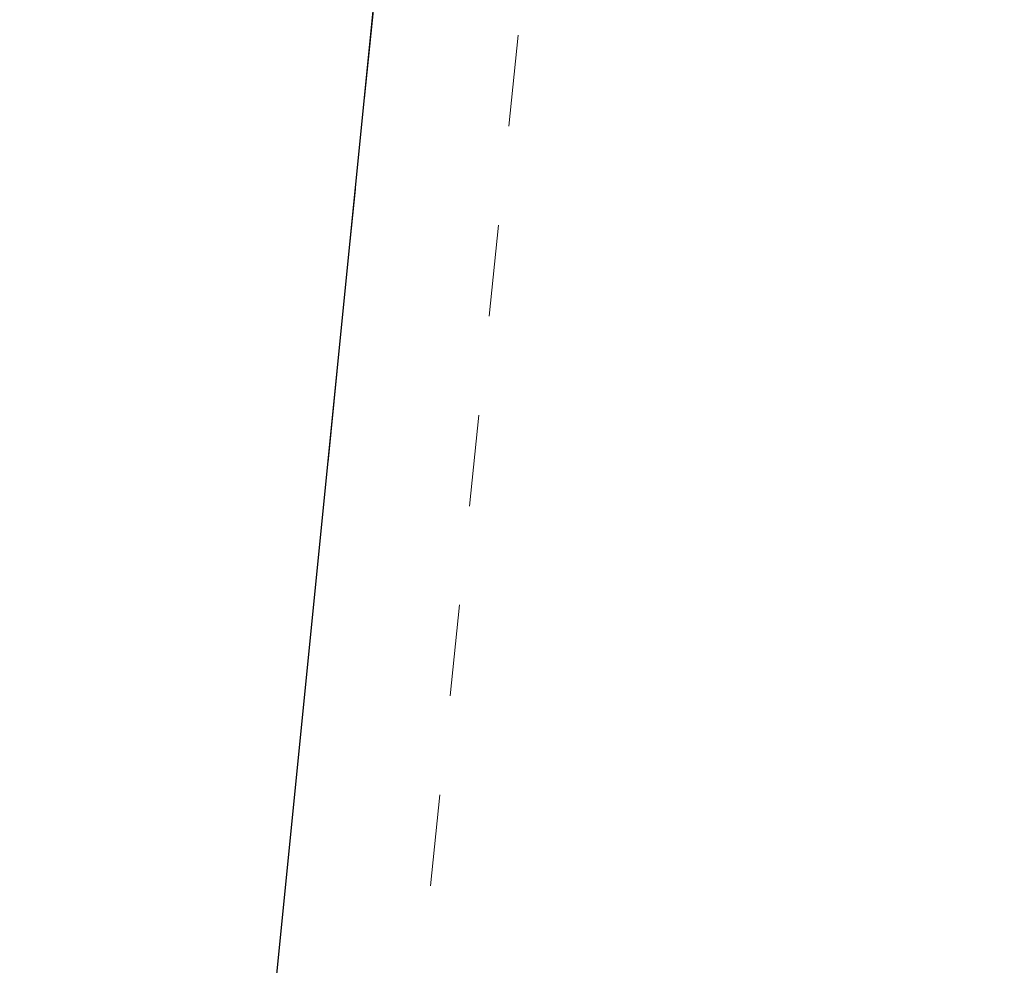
# Model space of a CAD drawing. Extents: x 1620708 to 2082925, y 607056 to 634194.
# Tile 596 of 656: x 1620963.15 to 1620964.22, y 607337.57 to 607338.6. Entities that reach past the tile are written whole.
import ezdxf

# ---------------------------------------------------------------- set-up
doc = ezdxf.new("R2010")
doc.units = 0
doc.header["$MEASUREMENT"] = 0
doc.linetypes.add('bexisting', pattern=[0.125, 0.0625, -0.0625])
doc.linetypes.add('DGN Style 5', pattern=[0.190142, 0.081489, -0.108652])
for name, color, linetype, lineweight in [('BR_P_Slab_Object', 3, 'Continuous', 30), ('BR_X_Slab_Object', 6, 'bexisting', 13), ('PV_X_Walk', 120, 'DGN Style 5', 0)]:
    doc.layers.add(name, color=color, linetype=linetype, lineweight=lineweight)
doc.layers.add('PROP TXT', color=3, linetype='Continuous')
doc.styles.add('ARIAL', font='arial.ttf')
doc.dimstyles.new('RWM', dxfattribs={"dimtxt": 0.125, "dimasz": 0.1875, "dimexe": 0.09375, "dimexo": 0.09375, "dimgap": 0.046875, "dimtad": 1, "dimdec": 1, "dimzin": 3, "dimdsep": 46, "dimlunit": 4, "dimtxsty": 'ARIAL', "dimcen": -0.09375, "dimclrd": 1, "dimclre": 1, "dimclrt": 256, "dimadec": 0, "dimazin": 0, "dimtfac": 1, "dimtdec": 1, "dimtmove": 1, "dimatfit": 3, "dimfxl": 1, "dimfrac": 2, "dimtzin": 3, "dimarcsym": 0})

msp = doc.modelspace()

# ---------------------------------------------------------------- linework, layer by layer
at = {"layer": 'BR_P_Slab_Object'}
msp.add_line((1620962.7516, 607330.8175), (1620969.3807, 607396.9294), dxfattribs=at)
at = {"layer": 'BR_X_Slab_Object'}
msp.add_line((1620963.1844, 607335.1337), (1620968.8868, 607392.0033), dxfattribs=at)
at = {"layer": 'PV_X_Walk', "flags": 128}
msp.add_lwpolyline([(1620969.076, 607391.918), (1620969.567, 607392.183), (1620969.628, 607392.781), (1620974.944, 607395.226), (1620975.014, 607396.364), (1620976.311, 607396.181), (1620973.912, 607373.389), (1620970.386, 607336.738), (1620968.316, 607336.942), (1620963.932, 607334.964), (1620963.788, 607334.937), (1620963.791, 607335.506), (1620963.35, 607335.268), (1620966.081, 607361.805)], close=True, dxfattribs=at)

# ---------------------------------------------------------------- leaders
at = {"layer": 'PROP TXT'}
msp.add_leader([(1620968.183, 607319.4819), (1620948.2323, 607336.8307), (1620948.4085, 607338.5884)], dimstyle='RWM', override={"dimscale": 11.2, "dimdec": 2, "dimlunit": 2, "dimclrd": 2, "dimclre": 2, "dimclrt": 2, "dimtdec": 2}, dxfattribs=at)

doc.saveas('drawing.dxf')
